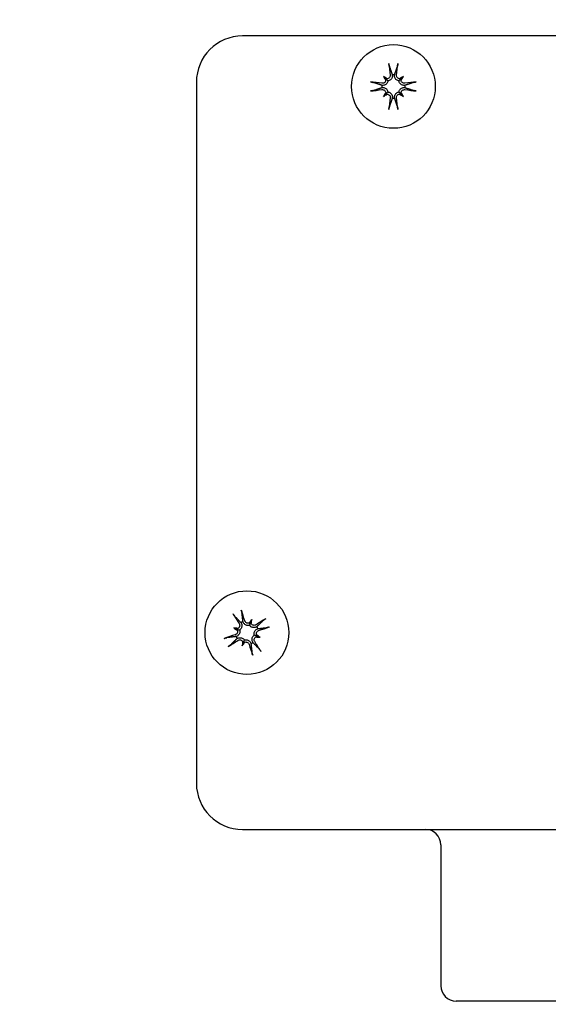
# Model space of a CAD drawing. Header units: inches. Extents: x 18 to 846, y -44 to 561.
# Tile 329 of 637: x 342.66 to 344.8, y 513.44 to 517.44. Entities that reach past the tile are written whole.
import ezdxf

# ---------------------------------------------------------------- set-up
doc = ezdxf.new("R2010")
doc.units = ezdxf.units.IN
doc.header["$LTSCALE"] = 24
doc.header["$MEASUREMENT"] = 0
doc.layers.add('Dimension (ANSI)', color=7, linetype='Continuous', lineweight=25)
doc.layers.add('Visible (ANSI)', color=7, linetype='Continuous', lineweight=30)
doc.styles.add('Note Text (ANSI)', font='tahoma.ttf')
doc.dimstyles.new('SB Fraction-16 (ANSI)', dxfattribs={"dimscale": 24, "dimtxt": 0.125, "dimasz": 0.098425, "dimexe": 0.125, "dimexo": 0.0625, "dimgap": 0.031496, "dimtad": 0, "dimtih": 1, "dimtoh": 1, "dimdec": 4, "dimrnd": 1e-08, "dimzin": 0, "dimdsep": 46, "dimlunit": 5, "dimtxsty": 'Note Text (ANSI)', "dimcen": 0.09, "dimdle": 0.393701, "dimclrd": 256, "dimclre": 256, "dimclrt": 256, "dimadec": 0, "dimazin": 3, "dimtfac": 0.96, "dimtofl": 0, "dimtmove": 0, "dimatfit": 3, "dimfxl": 1, "dimfrac": 2, "dimtolj": 1, "dimtzin": 12, "dimlwd": -1, "dimlwe": -1, "dimarcsym": 0})

# ---------------------------------------------------------------- blocks, each defined once
blk = doc.blocks.new('*D18')
at = {"layer": 'Defpoints', "color": 0, "transparency": 16777216}
for p in [(349.6784, 522.0867), (260.8595, 408.0867), (349.6784, 408.0867)]:
    blk.add_point(p, dxfattribs=at)
at = {"layer": 'Dimension (ANSI)', "transparency": 16777216}
for p, q in [((348.1784, 522.0867), (257.8595, 522.0867)), ((260.8595, 519.7245), (260.8595, 464.3476)), ((260.8595, 410.4489), (260.8595, 459.8257)), ((348.1784, 408.0867), (257.8595, 408.0867))]:
    blk.add_line(p, q, dxfattribs=at)
for points in [[(260.4658, 519.7245), (261.2532, 519.7245), (260.8595, 522.0867)], [(260.4658, 410.4489), (261.2532, 410.4489), (260.8595, 408.0867)]]:
    blk.add_solid(points, dxfattribs=at)
at = {"layer": 'Dimension (ANSI)', "transparency": 16777216, "insert": (257.7598, 463.5917), "char_height": 3, "attachment_point": 1, "style": 'Note Text (ANSI)'}
blk.add_mtext('\\A1;114', dxfattribs=at)

msp = doc.modelspace()

# ---------------------------------------------------------------- linework, layer by layer
at = {"layer": 'Visible (ANSI)'}
for p, q in [((346.41189, 517.37844), (343.56189, 517.37844)), ((344.13394, 517.21368), (344.1425, 517.20513)), ((344.1425, 517.20513), (344.15196, 517.19566)), ((344.20628, 517.20513), (344.19681, 517.19566)), ((344.21483, 517.21368), (344.20628, 517.20513)), ((343.37439, 517.19094), (343.37439, 514.34094)), ((344.13394, 517.13279), (344.1425, 517.14134)), ((344.1425, 517.14134), (344.15196, 517.15081)), ((344.20628, 517.14134), (344.19681, 517.15081)), ((344.21483, 517.13279), (344.20628, 517.14134)), ((343.59874, 515.00734), (343.59469, 514.99595)), ((343.5257, 514.97258), (343.53709, 514.96854)), ((343.53709, 514.96854), (343.54971, 514.96406)), ((343.59469, 514.99595), (343.59021, 514.98333)), ((343.5645, 514.91094), (343.56898, 514.92356)), ((343.6221, 514.93835), (343.60948, 514.94283)), ((343.63349, 514.9343), (343.6221, 514.93835)), ((343.56045, 514.89955), (343.5645, 514.91094)), ((343.56189, 514.15344), (346.41189, 514.15344)), ((344.36689, 514.09094), (344.36689, 513.51844)), ((345.54439, 513.45594), (344.42939, 513.45594))]:
    msp.add_line(p, q, dxfattribs=at)
for centre, radius in [((344.98689, 515.76594), 4.125), ((344.98689, 515.76594), 4.09375), ((344.17439, 517.17323), 0.17), ((343.5796, 514.95344), 0.17)]:
    msp.add_circle(centre, radius, dxfattribs=at)
for centre, radius, start, end in [((343.56189, 517.19094), 0.1875, 90, 180), ((344.17439, 517.17323), 0.04718, 84.34093, 95.65907), ((344.17439, 517.17323), 0.04718, 174.34093, 185.65907), ((344.17439, 517.17323), 0.04718, 354.34093, 5.65907), ((344.17439, 517.17323), 0.04718, 264.34093, 275.65907), ((343.5796, 514.95344), 0.04718, 109.78883, 121.10698), ((343.5796, 514.95344), 0.04718, 19.78883, 31.10698), ((343.5796, 514.95344), 0.04718, 199.78883, 211.10698), ((343.5796, 514.95344), 0.04718, 289.78883, 301.10698), ((343.56189, 514.34094), 0.1875, 180, 270), ((344.30439, 514.09094), 0.0625, 0, 90), ((344.42939, 513.51844), 0.0625, 180, 270)]:
    msp.add_arc(centre, radius, start, end, dxfattribs=at)
for centre, major_axis, ratio, start_param, end_param in [((344.18721, 517.17516), (0.03276, -0.21817), 0.0871557, 4.2685898, 4.4938021), ((344.16157, 517.17516), (0.03276, 0.21817), 0.0871557, 4.9309758, 5.1561882), ((344.11962, 517.10475), (0.15341, -0.12269), 0.5, 1.7720045, 1.8643738), ((344.24287, 517.228), (-0.12269, 0.15341), 0.5, 1.2772189, 1.3695882), ((344.14712, 517.21626), (-0.00754, -0.00942), 0.9884519, 0.283831, 0.8431362), ((344.13136, 517.2005), (-0.00942, -0.00754), 0.9884519, 2.2984564, 2.8577617), ((344.22916, 517.10475), (0.15341, 0.12269), 0.5, 1.2772189, 1.3695882), ((344.20165, 517.21626), (-0.00754, 0.00942), 0.9884519, 2.2984564, 2.8577617), ((344.21741, 517.2005), (-0.00942, 0.00754), 0.9884519, 0.283831, 0.8431362), ((344.1059, 517.228), (-0.12269, -0.15341), 0.5, 1.7720045, 1.8643738), ((344.17246, 517.16041), (-0.21817, 0.03276), 0.0871557, 4.9309758, 5.1561882), ((344.17246, 517.18606), (0.21817, 0.03276), 0.0871557, 4.2685898, 4.4938021), ((344.17631, 517.16041), (-0.21817, -0.03276), 0.0871557, 4.2685898, 4.4938021), ((344.17631, 517.18606), (0.21817, -0.03276), 0.0871557, 4.9309758, 5.1561882), ((344.24287, 517.11847), (0.12269, 0.15341), 0.5, 1.7720045, 1.8643738), ((344.11962, 517.24172), (-0.15341, -0.12269), 0.5, 1.2772189, 1.3695882), ((344.13136, 517.14597), (0.00942, -0.00754), 0.9884519, 0.283831, 0.8431362), ((344.14712, 517.13021), (0.00754, -0.00942), 0.9884519, 2.2984564, 2.8577617), ((344.18721, 517.17131), (-0.03276, -0.21817), 0.0871557, 4.9309758, 5.1561882), ((344.16157, 517.17131), (-0.03276, 0.21817), 0.0871557, 4.2685898, 4.4938021), ((344.20165, 517.13021), (0.00754, 0.00942), 0.9884519, 0.283831, 0.8431362), ((344.22916, 517.24172), (-0.15341, 0.12269), 0.5, 1.7720045, 1.8643738), ((344.21741, 517.14597), (0.00942, 0.00754), 0.9884519, 2.2984564, 2.8577617), ((344.1059, 517.11847), (0.12269, -0.15341), 0.5, 1.2772189, 1.3695882), ((343.56719, 514.94967), (-0.06417, 0.21108), 0.0871557, 4.9309758, 5.1561882), ((343.59035, 514.96069), (0.12333, -0.18293), 0.0871557, 4.2685898, 4.4938021), ((343.65848, 514.91514), (0.08581, 0.1767), 0.5, 1.2772189, 1.3695882), ((343.49422, 514.97347), (-0.04486, -0.19125), 0.5, 1.7720045, 1.8643738), ((343.58684, 514.94269), (-0.18293, -0.12333), 0.0871557, 4.2685898, 4.4938021), ((343.55957, 514.86807), (0.19125, -0.04486), 0.5, 1.7720045, 1.8643738), ((343.6179, 515.03232), (-0.1767, 0.08581), 0.5, 1.2772189, 1.3695882), ((343.53649, 514.98058), (-0.00276, -0.01175), 0.9884519, 0.283831, 0.8431362), ((343.52903, 514.95958), (-0.00527, -0.01086), 0.9884519, 2.2984564, 2.8577617), ((343.58573, 515.00401), (-0.01086, 0.00527), 0.9884519, 2.2984564, 2.8577617), ((343.60673, 514.99655), (-0.01175, 0.00276), 0.9884519, 0.283831, 0.8431362), ((343.57583, 514.96585), (0.21108, 0.06417), 0.0871557, 4.9309758, 5.1561882), ((343.58337, 514.94104), (-0.21108, -0.06417), 0.0871557, 4.9309758, 5.1561882), ((343.57235, 514.96419), (0.18293, 0.12333), 0.0871557, 4.2685898, 4.4938021), ((343.66497, 514.93342), (0.04486, 0.19125), 0.5, 1.7720045, 1.8643738), ((343.55246, 514.91034), (0.01175, -0.00276), 0.9884519, 0.283831, 0.8431362), ((343.56885, 514.9462), (-0.12333, 0.18293), 0.0871557, 4.2685898, 4.4938021), ((343.6227, 514.92631), (0.00276, 0.01175), 0.9884519, 0.283831, 0.8431362), ((343.59962, 515.03882), (-0.19125, 0.04486), 0.5, 1.7720045, 1.8643738), ((343.63016, 514.94731), (0.00527, 0.01086), 0.9884519, 2.2984564, 2.8577617), ((343.54129, 514.87456), (0.1767, -0.08581), 0.5, 1.2772189, 1.3695882), ((343.50071, 514.99175), (-0.08581, -0.1767), 0.5, 1.2772189, 1.3695882), ((343.57346, 514.90288), (0.01086, -0.00527), 0.9884519, 2.2984564, 2.8577617), ((343.592, 514.95721), (0.06417, -0.21108), 0.0871557, 4.9309758, 5.1561882)]:
    msp.add_ellipse(centre, major_axis=major_axis, ratio=ratio, start_param=start_param, end_param=end_param, dxfattribs=at)
for points, knots in [([(344.15791, 517.25557), (344.15778, 517.25596), (344.15763, 517.25649), (344.15732, 517.25776), (344.15712, 517.25875), (344.15677, 517.26059), (344.15658, 517.26176), (344.15627, 517.26376), (344.15612, 517.26494), (344.156, 517.266), (344.15598, 517.26613), (344.15597, 517.26626)], [0.070980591, 0.070980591, 0.070980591, 0.070980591, 0.077295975, 0.077295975, 0.085001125, 0.085001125, 0.092713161, 0.092713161, 0.100429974, 0.100429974, 0.101478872, 0.101478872, 0.101478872, 0.101478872]), ([(344.1928, 517.26626), (344.19279, 517.26613), (344.19278, 517.266), (344.19266, 517.26494), (344.1925, 517.26376), (344.1922, 517.26176), (344.192, 517.26059), (344.19166, 517.25875), (344.19145, 517.25776), (344.19115, 517.25649), (344.19099, 517.25596), (344.19087, 517.25557)], [0.022192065, 0.022192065, 0.022192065, 0.022192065, 0.023240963, 0.023240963, 0.030957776, 0.030957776, 0.038669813, 0.038669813, 0.046374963, 0.046374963, 0.052690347, 0.052690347, 0.052690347, 0.052690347]), ([(344.14319, 517.19856), (344.14309, 517.19713), (344.14275, 517.19565), (344.14149, 517.19264), (344.14048, 517.19116), (344.13813, 517.18879), (344.13665, 517.18776), (344.1334, 517.18637), (344.13164, 517.18601), (344.12933, 517.18595), (344.12863, 517.18599), (344.12794, 517.18608)], [0.028039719, 0.028039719, 0.028039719, 0.028039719, 0.038804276, 0.038804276, 0.051438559, 0.051438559, 0.064219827, 0.064219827, 0.077001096, 0.077001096, 0.082246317, 0.082246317, 0.082246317, 0.082246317]), ([(344.16154, 517.21968), (344.16176, 517.21803), (344.16167, 517.21621), (344.16076, 517.21276), (344.15994, 517.21111), (344.15791, 517.20844), (344.15659, 517.20722), (344.15357, 517.20541), (344.15187, 517.20482), (344.14985, 517.2045), (344.14946, 517.20446), (344.14907, 517.20443)], [0, 0, 0, 0, 0.013005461, 0.013005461, 0.026010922, 0.026010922, 0.038651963, 0.038651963, 0.051293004, 0.051293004, 0.054256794, 0.054256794, 0.054256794, 0.054256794]), ([(344.16973, 517.22019), (344.16981, 517.21973), (344.16987, 517.21926), (344.17011, 517.21684), (344.17004, 517.21469), (344.16922, 517.21046), (344.16848, 517.20839), (344.16669, 517.20502), (344.16558, 517.20342), (344.16287, 517.20055), (344.16127, 517.19929), (344.15801, 517.19737), (344.15613, 517.19659), (344.15347, 517.19591), (344.15271, 517.19577), (344.15196, 517.19566)], [0.221046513, 0.221046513, 0.221046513, 0.221046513, 0.225045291, 0.225045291, 0.24203012, 0.24203012, 0.259014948, 0.259014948, 0.273434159, 0.273434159, 0.28785337, 0.28785337, 0.302272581, 0.302272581, 0.307951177, 0.307951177, 0.307951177, 0.307951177]), ([(344.19681, 517.19566), (344.19607, 517.19577), (344.19531, 517.19591), (344.19264, 517.19659), (344.19076, 517.19737), (344.1875, 517.19929), (344.1859, 517.20055), (344.1832, 517.20342), (344.18209, 517.20502), (344.1803, 517.20839), (344.17956, 517.21046), (344.17874, 517.21469), (344.17867, 517.21684), (344.17886, 517.2188), (344.1789, 517.21926), (344.17896, 517.21973), (344.17904, 517.22019)], [-0.082905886, -0.082905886, -0.082905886, -0.082905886, -0.07722729, -0.07722729, -0.062808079, -0.062808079, -0.048388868, -0.048388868, -0.033969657, -0.033969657, -0.016984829, -0.016984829, 0, 0, 0, 0.003998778, 0.003998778, 0.003998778, 0.003998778]), ([(344.19971, 517.20443), (344.19828, 517.20453), (344.1968, 517.20487), (344.19379, 517.20613), (344.19231, 517.20715), (344.18994, 517.20949), (344.18891, 517.21098), (344.18752, 517.21422), (344.18716, 517.21598), (344.18711, 517.2183), (344.18714, 517.21899), (344.18723, 517.21968)], [0.028039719, 0.028039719, 0.028039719, 0.028039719, 0.038804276, 0.038804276, 0.051438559, 0.051438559, 0.064219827, 0.064219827, 0.077001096, 0.077001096, 0.082246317, 0.082246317, 0.082246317, 0.082246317]), ([(344.22084, 517.18608), (344.21918, 517.18586), (344.21737, 517.18596), (344.21391, 517.18687), (344.21227, 517.18769), (344.20959, 517.18971), (344.20838, 517.19103), (344.20657, 517.19406), (344.20597, 517.19575), (344.20565, 517.19777), (344.20561, 517.19816), (344.20558, 517.19856)], [0, 0, 0, 0, 0.013005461, 0.013005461, 0.026010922, 0.026010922, 0.038651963, 0.038651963, 0.051293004, 0.051293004, 0.054256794, 0.054256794, 0.054256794, 0.054256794]), ([(344.08136, 517.19165), (344.08149, 517.19164), (344.08162, 517.19162), (344.08268, 517.1915), (344.08386, 517.19135), (344.08586, 517.19105), (344.08704, 517.19085), (344.08887, 517.19051), (344.08986, 517.1903), (344.09113, 517.18999), (344.09167, 517.18984), (344.09205, 517.18972)], [0.022192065, 0.022192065, 0.022192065, 0.022192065, 0.023240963, 0.023240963, 0.030957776, 0.030957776, 0.038669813, 0.038669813, 0.046374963, 0.046374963, 0.052690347, 0.052690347, 0.052690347, 0.052690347]), ([(344.15196, 517.19566), (344.15186, 517.19491), (344.15171, 517.19416), (344.15103, 517.19149), (344.15025, 517.18961), (344.14834, 517.18635), (344.14707, 517.18475), (344.14421, 517.18205), (344.1426, 517.18093), (344.13923, 517.17915), (344.13716, 517.1784), (344.13294, 517.17759), (344.13078, 517.17751), (344.12882, 517.17771), (344.12836, 517.17775), (344.1279, 517.17781), (344.12743, 517.17789)], [-0.082905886, -0.082905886, -0.082905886, -0.082905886, -0.07722729, -0.07722729, -0.062808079, -0.062808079, -0.048388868, -0.048388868, -0.033969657, -0.033969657, -0.016984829, -0.016984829, 0, 0, 0, 0.003998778, 0.003998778, 0.003998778, 0.003998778]), ([(344.12743, 517.16858), (344.1279, 517.16866), (344.12836, 517.16872), (344.13078, 517.16896), (344.13294, 517.16888), (344.13716, 517.16807), (344.13923, 517.16732), (344.1426, 517.16554), (344.14421, 517.16442), (344.14707, 517.16172), (344.14834, 517.16012), (344.15025, 517.15686), (344.15103, 517.15498), (344.15171, 517.15231), (344.15186, 517.15156), (344.15196, 517.15081)], [0.221046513, 0.221046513, 0.221046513, 0.221046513, 0.225045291, 0.225045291, 0.24203012, 0.24203012, 0.259014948, 0.259014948, 0.273434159, 0.273434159, 0.28785337, 0.28785337, 0.302272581, 0.302272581, 0.307951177, 0.307951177, 0.307951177, 0.307951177]), ([(344.12794, 517.16039), (344.12959, 517.16061), (344.13141, 517.16051), (344.13487, 517.1596), (344.13651, 517.15878), (344.13918, 517.15676), (344.1404, 517.15544), (344.14221, 517.15241), (344.1428, 517.15071), (344.14312, 517.1487), (344.14317, 517.14831), (344.14319, 517.14791)], [0, 0, 0, 0, 0.013005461, 0.013005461, 0.026010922, 0.026010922, 0.038651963, 0.038651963, 0.051293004, 0.051293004, 0.054256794, 0.054256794, 0.054256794, 0.054256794]), ([(344.22134, 517.17789), (344.22088, 517.17781), (344.22041, 517.17775), (344.21799, 517.17751), (344.21584, 517.17759), (344.21161, 517.1784), (344.20954, 517.17915), (344.20618, 517.18093), (344.20457, 517.18205), (344.2017, 517.18475), (344.20044, 517.18635), (344.19852, 517.18961), (344.19774, 517.19149), (344.19707, 517.19416), (344.19692, 517.19491), (344.19681, 517.19566)], [0.221046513, 0.221046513, 0.221046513, 0.221046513, 0.225045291, 0.225045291, 0.24203012, 0.24203012, 0.259014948, 0.259014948, 0.273434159, 0.273434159, 0.28785337, 0.28785337, 0.302272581, 0.302272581, 0.307951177, 0.307951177, 0.307951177, 0.307951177]), ([(344.19681, 517.15081), (344.19692, 517.15156), (344.19707, 517.15231), (344.19774, 517.15498), (344.19852, 517.15686), (344.20044, 517.16012), (344.2017, 517.16172), (344.20457, 517.16442), (344.20618, 517.16554), (344.20954, 517.16732), (344.21161, 517.16807), (344.21584, 517.16888), (344.21799, 517.16896), (344.21995, 517.16876), (344.22041, 517.16872), (344.22088, 517.16866), (344.22134, 517.16858)], [-0.082905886, -0.082905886, -0.082905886, -0.082905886, -0.07722729, -0.07722729, -0.062808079, -0.062808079, -0.048388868, -0.048388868, -0.033969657, -0.033969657, -0.016984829, -0.016984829, 0, 0, 0, 0.003998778, 0.003998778, 0.003998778, 0.003998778]), ([(344.20558, 517.14791), (344.20568, 517.14934), (344.20602, 517.15082), (344.20728, 517.15383), (344.2083, 517.15531), (344.21064, 517.15768), (344.21213, 517.15871), (344.21537, 517.1601), (344.21713, 517.16046), (344.21945, 517.16052), (344.22014, 517.16048), (344.22084, 517.16039)], [0.028039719, 0.028039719, 0.028039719, 0.028039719, 0.038804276, 0.038804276, 0.051438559, 0.051438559, 0.064219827, 0.064219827, 0.077001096, 0.077001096, 0.082246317, 0.082246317, 0.082246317, 0.082246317]), ([(344.25673, 517.18972), (344.25711, 517.18984), (344.25765, 517.18999), (344.25891, 517.1903), (344.2599, 517.19051), (344.26174, 517.19085), (344.26291, 517.19105), (344.26492, 517.19135), (344.2661, 517.1915), (344.26715, 517.19162), (344.26728, 517.19164), (344.26741, 517.19165)], [0.070980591, 0.070980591, 0.070980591, 0.070980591, 0.077295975, 0.077295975, 0.085001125, 0.085001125, 0.092713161, 0.092713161, 0.100429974, 0.100429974, 0.101478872, 0.101478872, 0.101478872, 0.101478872]), ([(344.09205, 517.15675), (344.09167, 517.15663), (344.09113, 517.15648), (344.08986, 517.15617), (344.08887, 517.15596), (344.08704, 517.15562), (344.08586, 517.15542), (344.08386, 517.15512), (344.08268, 517.15497), (344.08162, 517.15485), (344.08149, 517.15483), (344.08136, 517.15482)], [0.070980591, 0.070980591, 0.070980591, 0.070980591, 0.077295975, 0.077295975, 0.085001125, 0.085001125, 0.092713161, 0.092713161, 0.100429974, 0.100429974, 0.101478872, 0.101478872, 0.101478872, 0.101478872]), ([(344.14907, 517.14204), (344.15049, 517.14194), (344.15198, 517.1416), (344.15498, 517.14034), (344.15647, 517.13932), (344.15883, 517.13698), (344.15987, 517.13549), (344.16126, 517.13225), (344.16162, 517.13049), (344.16167, 517.12817), (344.16163, 517.12748), (344.16154, 517.12679)], [0.028039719, 0.028039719, 0.028039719, 0.028039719, 0.038804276, 0.038804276, 0.051438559, 0.051438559, 0.064219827, 0.064219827, 0.077001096, 0.077001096, 0.082246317, 0.082246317, 0.082246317, 0.082246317]), ([(344.15196, 517.15081), (344.15271, 517.1507), (344.15347, 517.15056), (344.15613, 517.14988), (344.15801, 517.1491), (344.16127, 517.14718), (344.16287, 517.14592), (344.16558, 517.14305), (344.16669, 517.14145), (344.16848, 517.13808), (344.16922, 517.13601), (344.17004, 517.13178), (344.17011, 517.12963), (344.16992, 517.12767), (344.16987, 517.12721), (344.16981, 517.12674), (344.16973, 517.12628)], [-0.082905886, -0.082905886, -0.082905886, -0.082905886, -0.07722729, -0.07722729, -0.062808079, -0.062808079, -0.048388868, -0.048388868, -0.033969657, -0.033969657, -0.016984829, -0.016984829, 0, 0, 0, 0.003998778, 0.003998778, 0.003998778, 0.003998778]), ([(344.17904, 517.12628), (344.17896, 517.12674), (344.1789, 517.12721), (344.17867, 517.12963), (344.17874, 517.13178), (344.17956, 517.13601), (344.1803, 517.13808), (344.18209, 517.14145), (344.1832, 517.14305), (344.1859, 517.14592), (344.1875, 517.14718), (344.19076, 517.1491), (344.19264, 517.14988), (344.19531, 517.15056), (344.19607, 517.1507), (344.19681, 517.15081)], [0.221046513, 0.221046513, 0.221046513, 0.221046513, 0.225045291, 0.225045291, 0.24203012, 0.24203012, 0.259014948, 0.259014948, 0.273434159, 0.273434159, 0.28785337, 0.28785337, 0.302272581, 0.302272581, 0.307951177, 0.307951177, 0.307951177, 0.307951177]), ([(344.18723, 517.12679), (344.18702, 517.12844), (344.18711, 517.13025), (344.18802, 517.13371), (344.18884, 517.13536), (344.19086, 517.13803), (344.19219, 517.13924), (344.19521, 517.14106), (344.19691, 517.14165), (344.19892, 517.14197), (344.19931, 517.14201), (344.19971, 517.14204)], [0, 0, 0, 0, 0.013005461, 0.013005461, 0.026010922, 0.026010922, 0.038651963, 0.038651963, 0.051293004, 0.051293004, 0.054256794, 0.054256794, 0.054256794, 0.054256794]), ([(344.26741, 517.15482), (344.26728, 517.15483), (344.26715, 517.15485), (344.2661, 517.15497), (344.26492, 517.15512), (344.26291, 517.15542), (344.26174, 517.15562), (344.2599, 517.15596), (344.25891, 517.15617), (344.25765, 517.15648), (344.25711, 517.15663), (344.25673, 517.15675)], [0.022192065, 0.022192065, 0.022192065, 0.022192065, 0.023240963, 0.023240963, 0.030957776, 0.030957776, 0.038669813, 0.038669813, 0.046374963, 0.046374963, 0.052690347, 0.052690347, 0.052690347, 0.052690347]), ([(344.15597, 517.08021), (344.15598, 517.08034), (344.156, 517.08047), (344.15612, 517.08153), (344.15627, 517.08271), (344.15658, 517.08471), (344.15677, 517.08588), (344.15712, 517.08772), (344.15732, 517.08871), (344.15763, 517.08997), (344.15778, 517.09051), (344.15791, 517.0909)], [0.022192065, 0.022192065, 0.022192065, 0.022192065, 0.023240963, 0.023240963, 0.030957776, 0.030957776, 0.038669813, 0.038669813, 0.046374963, 0.046374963, 0.052690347, 0.052690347, 0.052690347, 0.052690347]), ([(344.19087, 517.0909), (344.19099, 517.09051), (344.19115, 517.08997), (344.19145, 517.08871), (344.19166, 517.08772), (344.192, 517.08588), (344.1922, 517.08471), (344.1925, 517.08271), (344.19266, 517.08153), (344.19278, 517.08047), (344.19279, 517.08034), (344.1928, 517.08021)], [0.070980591, 0.070980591, 0.070980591, 0.070980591, 0.077295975, 0.077295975, 0.085001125, 0.085001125, 0.092713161, 0.092713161, 0.100429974, 0.100429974, 0.101478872, 0.101478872, 0.101478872, 0.101478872]), ([(343.55626, 515.04536), (343.5563, 515.04523), (343.55634, 515.04511), (343.55669, 515.04411), (343.55705, 515.04297), (343.55764, 515.04103), (343.55797, 515.03989), (343.55845, 515.03808), (343.55868, 515.0371), (343.55895, 515.03583), (343.55905, 515.03527), (343.5591, 515.03488)], [0.022192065, 0.022192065, 0.022192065, 0.022192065, 0.023240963, 0.023240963, 0.030957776, 0.030957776, 0.038669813, 0.038669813, 0.046374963, 0.046374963, 0.052690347, 0.052690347, 0.052690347, 0.052690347]), ([(343.52933, 515.02071), (343.52906, 515.021), (343.52869, 515.02142), (343.52787, 515.02244), (343.52726, 515.02324), (343.52616, 515.02475), (343.52547, 515.02573), (343.52434, 515.02741), (343.52369, 515.0284), (343.52313, 515.02931), (343.52306, 515.02942), (343.52299, 515.02953)], [0.070980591, 0.070980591, 0.070980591, 0.070980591, 0.077295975, 0.077295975, 0.085001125, 0.085001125, 0.092713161, 0.092713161, 0.100429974, 0.100429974, 0.101478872, 0.101478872, 0.101478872, 0.101478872]), ([(343.59021, 514.98333), (343.58949, 514.9831), (343.58874, 514.98291), (343.58605, 514.98238), (343.58401, 514.98227), (343.58024, 514.9826), (343.57826, 514.98306), (343.57458, 514.98448), (343.57289, 514.98546), (343.56983, 514.98773), (343.56827, 514.98928), (343.56571, 514.99274), (343.56472, 514.99466), (343.56405, 514.99651), (343.5639, 514.99695), (343.56375, 514.99739), (343.56362, 514.99784)], [-0.082905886, -0.082905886, -0.082905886, -0.082905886, -0.07722729, -0.07722729, -0.062808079, -0.062808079, -0.048388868, -0.048388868, -0.033969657, -0.033969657, -0.016984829, -0.016984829, 0, 0, 0, 0.003998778, 0.003998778, 0.003998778, 0.003998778]), ([(343.58906, 514.99249), (343.58773, 514.99197), (343.58624, 514.99164), (343.58298, 514.99149), (343.58121, 514.99177), (343.57806, 514.99286), (343.57649, 514.99376), (343.57384, 514.99609), (343.57276, 514.99753), (343.57172, 514.9996), (343.57145, 515.00024), (343.57124, 515.0009)], [0.028039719, 0.028039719, 0.028039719, 0.028039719, 0.038804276, 0.038804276, 0.051438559, 0.051438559, 0.064219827, 0.064219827, 0.077001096, 0.077001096, 0.082246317, 0.082246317, 0.082246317, 0.082246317]), ([(343.64686, 515.00371), (343.64715, 515.00398), (343.64758, 515.00435), (343.64859, 515.00517), (343.64939, 515.00578), (343.6509, 515.00688), (343.65188, 515.00757), (343.65356, 515.0087), (343.65456, 515.00935), (343.65546, 515.00991), (343.65557, 515.00998), (343.65568, 515.01005)], [0.070980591, 0.070980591, 0.070980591, 0.070980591, 0.077295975, 0.077295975, 0.085001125, 0.085001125, 0.092713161, 0.092713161, 0.100429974, 0.100429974, 0.101478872, 0.101478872, 0.101478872, 0.101478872]), ([(343.54055, 514.9629), (343.54107, 514.96157), (343.5414, 514.96009), (343.54155, 514.95683), (343.54127, 514.95505), (343.54018, 514.95191), (343.53928, 514.95034), (343.53694, 514.94769), (343.53551, 514.94661), (343.53344, 514.94557), (343.5328, 514.9453), (343.53214, 514.94508)], [0.028039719, 0.028039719, 0.028039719, 0.028039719, 0.038804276, 0.038804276, 0.051438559, 0.051438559, 0.064219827, 0.064219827, 0.077001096, 0.077001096, 0.082246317, 0.082246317, 0.082246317, 0.082246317]), ([(343.54971, 514.96406), (343.54994, 514.96334), (343.55013, 514.96259), (343.55066, 514.95989), (343.55077, 514.95786), (343.55044, 514.95409), (343.54998, 514.95211), (343.54856, 514.94843), (343.54758, 514.94674), (343.54531, 514.94367), (343.54376, 514.94211), (343.5403, 514.93956), (343.53838, 514.93857), (343.53653, 514.9379), (343.53609, 514.93774), (343.53565, 514.9376), (343.5352, 514.93747)], [-0.082905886, -0.082905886, -0.082905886, -0.082905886, -0.07722729, -0.07722729, -0.062808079, -0.062808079, -0.048388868, -0.048388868, -0.033969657, -0.033969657, -0.016984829, -0.016984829, 0, 0, 0, 0.003998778, 0.003998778, 0.003998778, 0.003998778]), ([(343.54804, 514.98987), (343.54894, 514.98847), (343.54964, 514.98679), (343.5503, 514.98327), (343.55027, 514.98144), (343.54959, 514.97815), (343.54892, 514.97649), (343.54697, 514.97355), (343.54569, 514.97229), (343.54401, 514.97113), (343.54367, 514.97093), (343.54333, 514.97073)], [0, 0, 0, 0, 0.013005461, 0.013005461, 0.026010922, 0.026010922, 0.038651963, 0.038651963, 0.051293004, 0.051293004, 0.054256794, 0.054256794, 0.054256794, 0.054256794]), ([(343.55522, 514.99384), (343.55549, 514.99346), (343.55574, 514.99306), (343.55699, 514.99098), (343.55785, 514.989), (343.55893, 514.98484), (343.55915, 514.98265), (343.55899, 514.97884), (343.55867, 514.97691), (343.55746, 514.97316), (343.55656, 514.97133), (343.55444, 514.9682), (343.55308, 514.96669), (343.55096, 514.96493), (343.55034, 514.96447), (343.54971, 514.96406)], [0.221046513, 0.221046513, 0.221046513, 0.221046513, 0.225045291, 0.225045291, 0.24203012, 0.24203012, 0.259014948, 0.259014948, 0.273434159, 0.273434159, 0.28785337, 0.28785337, 0.302272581, 0.302272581, 0.307951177, 0.307951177, 0.307951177, 0.307951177]), ([(343.62, 514.97782), (343.61961, 514.97755), (343.61922, 514.9773), (343.61713, 514.97604), (343.61516, 514.97518), (343.61099, 514.97411), (343.6088, 514.97389), (343.60499, 514.97405), (343.60306, 514.97437), (343.59931, 514.97558), (343.59749, 514.97648), (343.59435, 514.9786), (343.59284, 514.97996), (343.59109, 514.98208), (343.59063, 514.9827), (343.59021, 514.98333)], [0.221046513, 0.221046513, 0.221046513, 0.221046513, 0.225045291, 0.225045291, 0.24203012, 0.24203012, 0.259014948, 0.259014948, 0.273434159, 0.273434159, 0.28785337, 0.28785337, 0.302272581, 0.302272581, 0.307951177, 0.307951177, 0.307951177, 0.307951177]), ([(343.61602, 514.985), (343.61462, 514.9841), (343.61294, 514.9834), (343.60942, 514.98273), (343.60759, 514.98277), (343.60431, 514.98345), (343.60264, 514.98412), (343.59971, 514.98607), (343.59844, 514.98735), (343.59729, 514.98903), (343.59708, 514.98937), (343.59688, 514.98971)], [0, 0, 0, 0, 0.013005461, 0.013005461, 0.026010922, 0.026010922, 0.038651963, 0.038651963, 0.051293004, 0.051293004, 0.054256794, 0.054256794, 0.054256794, 0.054256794]), ([(343.60948, 514.94283), (343.60926, 514.94355), (343.60906, 514.9443), (343.60853, 514.94699), (343.60843, 514.94903), (343.60876, 514.9528), (343.60921, 514.95478), (343.61064, 514.95846), (343.61161, 514.96015), (343.61388, 514.96321), (343.61543, 514.96477), (343.6189, 514.96732), (343.62081, 514.96832), (343.62266, 514.96899), (343.6231, 514.96914), (343.62354, 514.96929), (343.62399, 514.96942)], [-0.082905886, -0.082905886, -0.082905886, -0.082905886, -0.07722729, -0.07722729, -0.062808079, -0.062808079, -0.048388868, -0.048388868, -0.033969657, -0.033969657, -0.016984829, -0.016984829, 0, 0, 0, 0.003998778, 0.003998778, 0.003998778, 0.003998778]), ([(343.61864, 514.94398), (343.61812, 514.94531), (343.61779, 514.9468), (343.61764, 514.95006), (343.61792, 514.95183), (343.61902, 514.95498), (343.61991, 514.95655), (343.62225, 514.9592), (343.62368, 514.96028), (343.62575, 514.96132), (343.62639, 514.96159), (343.62706, 514.9618)], [0.028039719, 0.028039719, 0.028039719, 0.028039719, 0.038804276, 0.038804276, 0.051438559, 0.051438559, 0.064219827, 0.064219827, 0.077001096, 0.077001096, 0.082246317, 0.082246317, 0.082246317, 0.082246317]), ([(343.67151, 514.97678), (343.67139, 514.97674), (343.67126, 514.9767), (343.67026, 514.97635), (343.66912, 514.97599), (343.66719, 514.9754), (343.66604, 514.97507), (343.66423, 514.97459), (343.66325, 514.97436), (343.66198, 514.97409), (343.66143, 514.97399), (343.66103, 514.97394)], [0.022192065, 0.022192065, 0.022192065, 0.022192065, 0.023240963, 0.023240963, 0.030957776, 0.030957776, 0.038669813, 0.038669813, 0.046374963, 0.046374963, 0.052690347, 0.052690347, 0.052690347, 0.052690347]), ([(343.48768, 514.9301), (343.48781, 514.93015), (343.48793, 514.93019), (343.48893, 514.93053), (343.49007, 514.9309), (343.49201, 514.93149), (343.49315, 514.93182), (343.49496, 514.93229), (343.49594, 514.93253), (343.49721, 514.9328), (343.49777, 514.9329), (343.49816, 514.93295)], [0.022192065, 0.022192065, 0.022192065, 0.022192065, 0.023240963, 0.023240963, 0.030957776, 0.030957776, 0.038669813, 0.038669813, 0.046374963, 0.046374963, 0.052690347, 0.052690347, 0.052690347, 0.052690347]), ([(343.5392, 514.92907), (343.53958, 514.92933), (343.53998, 514.92959), (343.54206, 514.93084), (343.54404, 514.9317), (343.5482, 514.93278), (343.55039, 514.933), (343.5542, 514.93283), (343.55613, 514.93252), (343.55988, 514.93131), (343.56171, 514.93041), (343.56484, 514.92828), (343.56635, 514.92692), (343.56811, 514.92481), (343.56857, 514.92419), (343.56898, 514.92356)], [0.221046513, 0.221046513, 0.221046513, 0.221046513, 0.225045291, 0.225045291, 0.24203012, 0.24203012, 0.259014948, 0.259014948, 0.273434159, 0.273434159, 0.28785337, 0.28785337, 0.302272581, 0.302272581, 0.307951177, 0.307951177, 0.307951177, 0.307951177]), ([(343.54317, 514.92189), (343.54457, 514.92279), (343.54625, 514.92349), (343.54977, 514.92415), (343.5516, 514.92412), (343.55488, 514.92344), (343.55655, 514.92277), (343.55949, 514.92081), (343.56075, 514.91954), (343.56191, 514.91785), (343.56211, 514.91752), (343.56231, 514.91717)], [0, 0, 0, 0, 0.013005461, 0.013005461, 0.026010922, 0.026010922, 0.038651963, 0.038651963, 0.051293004, 0.051293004, 0.054256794, 0.054256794, 0.054256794, 0.054256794]), ([(343.56898, 514.92356), (343.5697, 514.92378), (343.57045, 514.92398), (343.57315, 514.92451), (343.57518, 514.92461), (343.57895, 514.92428), (343.58093, 514.92383), (343.58461, 514.9224), (343.5863, 514.92143), (343.58937, 514.91916), (343.59093, 514.91761), (343.59348, 514.91414), (343.59447, 514.91223), (343.59514, 514.91038), (343.5953, 514.90994), (343.59544, 514.9095), (343.59557, 514.90905)], [-0.082905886, -0.082905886, -0.082905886, -0.082905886, -0.07722729, -0.07722729, -0.062808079, -0.062808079, -0.048388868, -0.048388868, -0.033969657, -0.033969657, -0.016984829, -0.016984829, 0, 0, 0, 0.003998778, 0.003998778, 0.003998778, 0.003998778]), ([(343.60397, 514.91304), (343.60371, 514.91343), (343.60345, 514.91382), (343.6022, 514.91591), (343.60134, 514.91788), (343.60026, 514.92205), (343.60004, 514.92424), (343.60021, 514.92805), (343.60052, 514.92998), (343.60173, 514.93373), (343.60263, 514.93555), (343.60476, 514.93869), (343.60612, 514.9402), (343.60823, 514.94195), (343.60885, 514.94241), (343.60948, 514.94283)], [0.221046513, 0.221046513, 0.221046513, 0.221046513, 0.225045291, 0.225045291, 0.24203012, 0.24203012, 0.259014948, 0.259014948, 0.273434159, 0.273434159, 0.28785337, 0.28785337, 0.302272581, 0.302272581, 0.307951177, 0.307951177, 0.307951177, 0.307951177]), ([(343.61115, 514.91702), (343.61025, 514.91842), (343.60955, 514.9201), (343.60889, 514.92361), (343.60892, 514.92545), (343.6096, 514.92873), (343.61027, 514.9304), (343.61223, 514.93333), (343.6135, 514.9346), (343.61519, 514.93575), (343.61552, 514.93596), (343.61587, 514.93616)], [0, 0, 0, 0, 0.013005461, 0.013005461, 0.026010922, 0.026010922, 0.038651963, 0.038651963, 0.051293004, 0.051293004, 0.054256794, 0.054256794, 0.054256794, 0.054256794]), ([(343.51233, 514.90318), (343.51204, 514.9029), (343.51162, 514.90254), (343.5106, 514.90172), (343.5098, 514.9011), (343.50829, 514.9), (343.50731, 514.89932), (343.50563, 514.89819), (343.50463, 514.89754), (343.50373, 514.89698), (343.50362, 514.89691), (343.50351, 514.89684)], [0.070980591, 0.070980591, 0.070980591, 0.070980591, 0.077295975, 0.077295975, 0.085001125, 0.085001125, 0.092713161, 0.092713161, 0.100429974, 0.100429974, 0.101478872, 0.101478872, 0.101478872, 0.101478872]), ([(343.57013, 514.91439), (343.57147, 514.91492), (343.57295, 514.91525), (343.57621, 514.9154), (343.57799, 514.91512), (343.58113, 514.91402), (343.5827, 514.91312), (343.58535, 514.91079), (343.58643, 514.90936), (343.58747, 514.90729), (343.58774, 514.90665), (343.58796, 514.90598)], [0.028039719, 0.028039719, 0.028039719, 0.028039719, 0.038804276, 0.038804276, 0.051438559, 0.051438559, 0.064219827, 0.064219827, 0.077001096, 0.077001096, 0.082246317, 0.082246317, 0.082246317, 0.082246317]), ([(343.62986, 514.88618), (343.63014, 514.88588), (343.6305, 514.88546), (343.63132, 514.88445), (343.63194, 514.88365), (343.63304, 514.88214), (343.63372, 514.88116), (343.63485, 514.87948), (343.6355, 514.87848), (343.63606, 514.87758), (343.63613, 514.87747), (343.6362, 514.87736)], [0.070980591, 0.070980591, 0.070980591, 0.070980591, 0.077295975, 0.077295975, 0.085001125, 0.085001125, 0.092713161, 0.092713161, 0.100429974, 0.100429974, 0.101478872, 0.101478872, 0.101478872, 0.101478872]), ([(343.60294, 514.86153), (343.60289, 514.86165), (343.60285, 514.86178), (343.60251, 514.86278), (343.60214, 514.86392), (343.60155, 514.86585), (343.60122, 514.867), (343.60075, 514.86881), (343.60051, 514.86979), (343.60024, 514.87106), (343.60014, 514.87161), (343.60009, 514.87201)], [0.022192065, 0.022192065, 0.022192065, 0.022192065, 0.023240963, 0.023240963, 0.030957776, 0.030957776, 0.038669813, 0.038669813, 0.046374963, 0.046374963, 0.052690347, 0.052690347, 0.052690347, 0.052690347])]:
    msp.add_open_spline(points, degree=3, knots=knots, dxfattribs=at)
for points, weights in [([(344.15791, 517.25557), (344.16528, 517.23362), (344.16952, 517.22088)], [1.00573011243, 1.04257005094, 1.00216925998]), ([(344.17926, 517.22088), (344.1835, 517.23362), (344.19087, 517.25557)], [1.00216925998, 1.04257005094, 1.00573011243]), ([(344.12674, 517.17811), (344.114, 517.18234), (344.09205, 517.18972)], [1.00216925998, 1.04257005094, 1.00573011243]), ([(344.09205, 517.15675), (344.114, 517.16413), (344.12674, 517.16836)], [1.00573011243, 1.04257005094, 1.00216925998]), ([(344.25673, 517.18972), (344.23477, 517.18234), (344.22203, 517.17811)], [1.00573011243, 1.04257005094, 1.00216925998]), ([(344.22203, 517.16836), (344.23477, 517.16413), (344.25673, 517.15675)], [1.00216925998, 1.04257005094, 1.00573011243]), ([(344.16952, 517.12559), (344.16528, 517.11285), (344.15791, 517.0909)], [1.00216925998, 1.04257005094, 1.00573011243]), ([(344.19087, 517.0909), (344.1835, 517.11285), (344.17926, 517.12559)], [1.00573011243, 1.04257005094, 1.00216925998]), ([(343.52933, 515.02071), (343.54542, 515.00406), (343.55473, 514.99437)], [1.00573011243, 1.04257005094, 1.00216925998]), ([(343.56352, 514.99856), (343.56187, 515.01188), (343.5591, 515.03488)], [1.00216925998, 1.04257005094, 1.00573011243]), ([(343.64686, 515.00371), (343.63021, 514.98762), (343.62053, 514.97831)], [1.00573011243, 1.04257005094, 1.00216925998]), ([(343.62471, 514.96952), (343.63804, 514.97117), (343.66103, 514.97394)], [1.00216925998, 1.04257005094, 1.00573011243]), ([(343.53448, 514.93737), (343.52116, 514.93572), (343.49816, 514.93295)], [1.00216925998, 1.04257005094, 1.00573011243]), ([(343.51233, 514.90318), (343.52898, 514.91927), (343.53867, 514.92857)], [1.00573011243, 1.04257005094, 1.00216925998]), ([(343.59567, 514.90833), (343.59732, 514.895), (343.60009, 514.87201)], [1.00216925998, 1.04257005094, 1.00573011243]), ([(343.62986, 514.88618), (343.61377, 514.90283), (343.60447, 514.91251)], [1.00573011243, 1.04257005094, 1.00216925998])]:
    msp.add_rational_spline(points, weights, degree=2, dxfattribs=at)
for points in [[(344.16952, 517.22088), (344.16959, 517.22065), (344.16967, 517.22042), (344.16973, 517.22019)], [(344.17904, 517.22019), (344.17911, 517.22042), (344.17918, 517.22065), (344.17926, 517.22088)], [(344.12743, 517.17789), (344.1272, 517.17796), (344.12697, 517.17803), (344.12674, 517.17811)], [(344.12674, 517.16836), (344.12697, 517.16844), (344.1272, 517.16851), (344.12743, 517.16858)], [(344.22203, 517.17811), (344.2218, 517.17803), (344.22157, 517.17796), (344.22134, 517.17789)], [(344.22134, 517.16858), (344.22157, 517.16851), (344.2218, 517.16844), (344.22203, 517.16836)], [(344.16973, 517.12628), (344.16967, 517.12605), (344.16959, 517.12582), (344.16952, 517.12559)], [(344.17926, 517.12559), (344.17918, 517.12582), (344.17911, 517.12605), (344.17904, 517.12628)], [(343.56362, 514.99784), (343.56358, 514.99808), (343.56355, 514.99832), (343.56352, 514.99856)], [(343.55473, 514.99437), (343.55489, 514.9942), (343.55506, 514.99402), (343.55522, 514.99384)], [(343.62053, 514.97831), (343.62035, 514.97815), (343.62017, 514.97798), (343.62, 514.97782)], [(343.62399, 514.96942), (343.62423, 514.96946), (343.62447, 514.96949), (343.62471, 514.96952)], [(343.5352, 514.93747), (343.53496, 514.93743), (343.53472, 514.9374), (343.53448, 514.93737)], [(343.53867, 514.92857), (343.53884, 514.92874), (343.53902, 514.92891), (343.5392, 514.92907)], [(343.59557, 514.90905), (343.59561, 514.90881), (343.59564, 514.90857), (343.59567, 514.90833)], [(343.60447, 514.91251), (343.6043, 514.91269), (343.60413, 514.91287), (343.60397, 514.91304)]]:
    msp.add_open_spline(points, degree=3, dxfattribs=at)

# ---------------------------------------------------------------- dimensions: what is measured, and where the dimension line sits
at = {"layer": 'Dimension (ANSI)'}
dim = msp.add_linear_dim(base=(260.85953, 408.08668), p1=(349.67843, 522.08668), p2=(349.67843, 408.08668), angle=90, dimstyle='SB Fraction-16 (ANSI)', override={"dimgap": 0.031496, "dimdec": 4, "dimtol": 0, "dimlim": 0, "dimtp": 0, "dimtm": 0, "dimtdec": 2, "dimatfit": 1}, dxfattribs=at)
dim.commit()
dim.dimension.update_dxf_attribs({"geometry": '*D18', "text_midpoint": (260.85953, 462.08668), "dimtype": 160})

doc.saveas('drawing.dxf')
